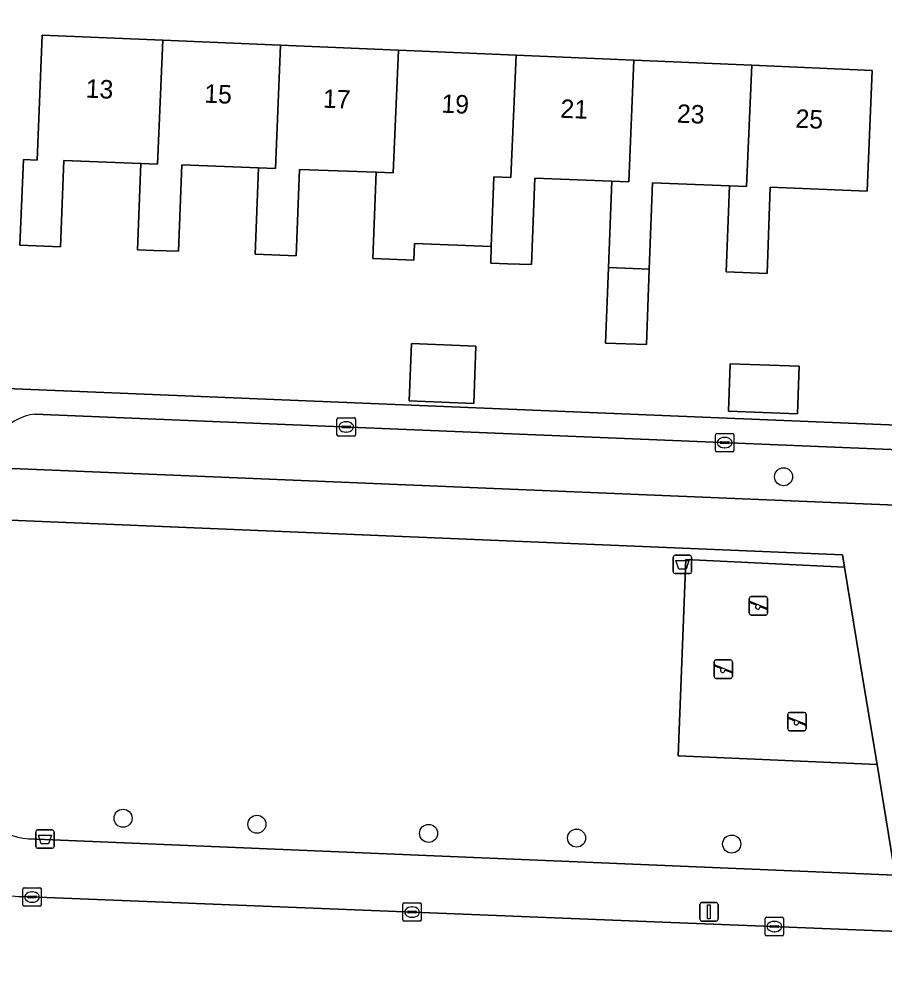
# Model space of a CAD drawing. Extents: x 160077 to 160948, y 386481 to 387498.
# Drawn here: x 160686 to 160732.8, y 386673.6 to 386725.9 of the extents above; entities that cross this region are included whole.
import ezdxf

# ---------------------------------------------------------------- set-up
doc = ezdxf.new("R2010")
doc.units = 0
for name, color, linetype in [('IMGEO_Afvalbak', 7, 'Continuous'), ('IMGEO_Boom', 7, 'Continuous'), ('IMGEO_Erf', 7, 'Continuous'), ('IMGEO_Groenvoorziening', 7, 'Continuous'), ('IMGEO_Hek', 7, 'Continuous'), ('IMGEO_Kolk', 7, 'Continuous'), ('IMGEO_Lichtmast', 7, 'Continuous'), ('IMGEO_Pand', 7, 'Continuous'), ('IMGEO_Pand_nummerreeks', 7, 'Continuous'), ('IMGEO_Rijbaan_lokaal_open', 7, 'Continuous'), ('IMGEO_Speelvoorziening', 7, 'Continuous'), ('IMGEO_Terreindeel_zand', 7, 'Continuous'), ('IMGEO_Voetpad_open', 7, 'Continuous')]:
    doc.layers.add(name, color=color, linetype=linetype)

msp = doc.modelspace()

# ---------------------------------------------------------------- linework, layer by layer
at = {"layer": 'IMGEO_Afvalbak'}
for p, q in [((160721.396, 386695.922), (160721.396, 386696.722)), ((160721.396, 386696.722), (160721.396, 386695.922)), ((160721.496, 386696.822), (160722.286, 386696.822)), ((160722.286, 386696.822), (160721.496, 386696.822)), ((160722.386, 386696.722), (160722.386, 386695.922)), ((160722.386, 386695.922), (160722.386, 386696.722)), ((160722.286, 386695.822), (160721.496, 386695.822)), ((160721.496, 386695.822), (160722.286, 386695.822)), ((160686.962, 386681.937), (160687.752, 386681.937)), ((160687.752, 386681.937), (160686.962, 386681.937)), ((160686.862, 386681.037), (160686.862, 386681.837)), ((160686.862, 386681.837), (160686.862, 386681.037)), ((160687.852, 386681.837), (160687.852, 386681.037)), ((160687.852, 386681.037), (160687.852, 386681.837)), ((160687.752, 386680.937), (160686.962, 386680.937)), ((160686.962, 386680.937), (160687.752, 386680.937))]:
    msp.add_line(p, q, dxfattribs=at)
for points in [[(160721.539, 386696.536), (160722.243, 386696.536), (160722.094, 386696.066), (160721.688, 386696.066), (160721.539, 386696.536)], [(160687.005, 386681.651), (160687.709, 386681.651), (160687.56, 386681.181), (160687.154, 386681.181), (160687.005, 386681.651)]]:
    msp.add_lwpolyline(points, dxfattribs=at)
for centre, start, end in [((160721.496, 386696.722), 90, 180), ((160721.496, 386696.722), 90, 180), ((160722.286, 386696.722), 0, 90), ((160722.286, 386696.722), 360, 90), ((160721.496, 386695.922), 180, 270), ((160721.496, 386695.922), 180, 270), ((160722.286, 386695.922), 270, 0), ((160722.286, 386695.922), 270, 0), ((160686.962, 386681.837), 90, 180), ((160686.962, 386681.837), 90, 180), ((160687.752, 386681.837), 0, 90), ((160687.752, 386681.837), 360, 90), ((160686.962, 386681.037), 180, 270), ((160686.962, 386681.037), 180, 270), ((160687.752, 386681.037), 270, 0), ((160687.752, 386681.037), 270, 0)]:
    msp.add_arc(centre, 0.1, start, end, dxfattribs=at)
at = {"layer": 'IMGEO_Boom'}
for centre in [(160727.372, 386701.071), (160691.59, 386682.567), (160698.84, 386682.242), (160708.142, 386681.745), (160716.158, 386681.487), (160724.56, 386681.168)]:
    msp.add_circle(centre, 0.489, dxfattribs=at)
at = {"layer": 'IMGEO_Erf'}
for points in [[(160733.266, 386727.02), (160685.358, 386729.013), (160684.392, 386705.888), (160736.599, 386703.746)], [(160694.768, 386717.973), (160694.588, 386713.295), (160693.266, 386713.345), (160692.373, 386713.378), (160692.552, 386718.056), (160688.391, 386718.215), (160688.211, 386713.536), (160685.996, 386713.62), (160686.193, 386718.271), (160686.931, 386718.24), (160687.218, 386725.007), (160693.748, 386724.73), (160700.127, 386724.46), (160706.506, 386724.189), (160712.886, 386723.919), (160719.265, 386723.648), (160725.644, 386723.378), (160732.176, 386723.101), (160731.898, 386716.544), (160726.653, 386716.766), (160726.474, 386712.089), (160725.168, 386712.139), (160724.258, 386712.173), (160724.436, 386716.849), (160720.276, 386717.008), (160720.097, 386712.329), (160719.94, 386708.235), (160717.725, 386708.319), (160717.881, 386712.413), (160718.059, 386717.091), (160713.899, 386717.25), (160713.72, 386712.571), (160712.407, 386712.621), (160711.504, 386712.655), (160711.539, 386713.557), (160707.378, 386713.716), (160707.343, 386712.812), (160706.026, 386712.862), (160705.127, 386712.896), (160705.306, 386717.574), (160701.145, 386717.732), (160700.965, 386713.054), (160699.646, 386713.104), (160698.75, 386713.138), (160698.929, 386717.815)], [(160710.702, 386708.159), (160710.584, 386705.05), (160707.094, 386705.184), (160707.213, 386708.292)], [(160728.221, 386707.06), (160728.123, 386704.482), (160724.381, 386704.624), (160724.479, 386707.203)]]:
    msp.add_lwpolyline(points, close=True, dxfattribs=at)
at = {"layer": 'IMGEO_Groenvoorziening'}
for points in [[(160734.065, 386702.512), (160686.805, 386704.475)], [(160684.282, 386702.016), (160684.265, 386701.578), (160734.304, 386699.5), (160737.203, 386679.324)], [(160686.48, 386681.453), (160733.424, 386679.476), (160732.433, 386685.483), (160721.665, 386685.947), (160722.073, 386696.59), (160730.668, 386696.179), (160730.558, 386696.843), (160684.161, 386698.783), (160683.645, 386684.533)]]:
    msp.add_lwpolyline(points, dxfattribs=at)
msp.add_lwpolyline([(160737.203, 386679.324), (160734.304, 386699.5), (160684.265, 386701.578), (160684.161, 386698.783), (160730.558, 386696.843), (160730.668, 386696.179), (160731.672, 386690.1), (160732.433, 386685.483), (160733.424, 386679.476), (160737.065, 386679.326), (160737.134, 386679.324)], close=True, dxfattribs=at)
for centre, radius, start, end in [((160687.245, 386701.5), 3.007, 98.4066, 170.1214), ((160686.607, 386684.415), 2.964, 177.7123, 267.5441)]:
    msp.add_arc(centre, radius, start, end, dxfattribs=at)
at = {"layer": 'IMGEO_Hek'}
msp.add_lwpolyline([(160732.433, 386685.483), (160733.424, 386679.476)], dxfattribs=at)
at = {"layer": 'IMGEO_Kolk'}
for p, q in [((160703.176, 386703.35), (160703.176, 386704.202)), ((160703.251, 386704.276), (160704.103, 386704.276)), ((160703.478, 386703.819), (160703.876, 386703.819)), ((160703.664, 386704.056), (160703.689, 386704.056)), ((160704.177, 386704.202), (160704.177, 386703.35)), ((160703.435, 386703.77), (160703.435, 386703.782)), ((160703.873, 386703.733), (160703.475, 386703.733)), ((160703.687, 386703.496), (160703.662, 386703.496)), ((160703.919, 386703.782), (160703.919, 386703.77)), ((160723.679, 386702.498), (160723.679, 386703.35)), ((160723.754, 386703.424), (160724.606, 386703.424)), ((160724.68, 386703.35), (160724.68, 386702.498)), ((160704.103, 386703.276), (160703.251, 386703.276)), ((160723.938, 386702.918), (160723.938, 386702.93)), ((160724.376, 386702.881), (160723.978, 386702.881)), ((160723.981, 386702.967), (160724.379, 386702.967)), ((160724.167, 386703.204), (160724.192, 386703.204)), ((160724.422, 386702.93), (160724.422, 386702.918)), ((160724.606, 386702.424), (160723.754, 386702.424)), ((160724.19, 386702.644), (160724.165, 386702.644)), ((160686.163, 386677.869), (160686.163, 386678.721)), ((160686.238, 386678.795), (160687.09, 386678.795)), ((160687.164, 386678.721), (160687.164, 386677.869)), ((160686.422, 386678.289), (160686.422, 386678.301)), ((160686.86, 386678.252), (160686.462, 386678.252)), ((160686.465, 386678.338), (160686.863, 386678.338)), ((160686.651, 386678.575), (160686.676, 386678.575)), ((160686.906, 386678.301), (160686.906, 386678.289)), ((160687.09, 386677.795), (160686.238, 386677.795)), ((160686.674, 386678.015), (160686.649, 386678.015)), ((160706.747, 386677.053), (160706.747, 386677.905)), ((160706.822, 386677.979), (160707.674, 386677.979)), ((160707.235, 386677.759), (160707.26, 386677.759)), ((160707.748, 386677.905), (160707.748, 386677.053)), ((160707.006, 386677.473), (160707.006, 386677.485)), ((160707.444, 386677.436), (160707.046, 386677.436)), ((160707.049, 386677.522), (160707.447, 386677.522)), ((160707.258, 386677.199), (160707.233, 386677.199)), ((160707.49, 386677.485), (160707.49, 386677.473)), ((160726.447, 386677.197), (160727.299, 386677.197)), ((160707.674, 386676.979), (160706.822, 386676.979)), ((160726.372, 386676.271), (160726.372, 386677.123)), ((160726.631, 386676.691), (160726.631, 386676.703)), ((160727.069, 386676.654), (160726.671, 386676.654)), ((160726.674, 386676.74), (160727.072, 386676.74)), ((160726.86, 386676.977), (160726.885, 386676.977)), ((160727.115, 386676.703), (160727.115, 386676.691)), ((160727.373, 386677.123), (160727.373, 386676.271)), ((160727.299, 386676.197), (160726.447, 386676.197)), ((160726.883, 386676.417), (160726.858, 386676.417))]:
    msp.add_line(p, q, dxfattribs=at)
for points in [[(160703.176, 386703.35), (160703.176, 386704.202)], [(160703.251, 386704.276), (160704.103, 386704.276)], [(160704.177, 386704.202), (160704.177, 386703.35)], [(160723.679, 386702.498), (160723.679, 386703.35)], [(160723.754, 386703.424), (160724.606, 386703.424)], [(160724.68, 386703.35), (160724.68, 386702.498)], [(160704.103, 386703.276), (160703.251, 386703.276)], [(160724.606, 386702.424), (160723.754, 386702.424)], [(160686.163, 386677.869), (160686.163, 386678.721)], [(160686.238, 386678.795), (160687.09, 386678.795)], [(160687.164, 386678.721), (160687.164, 386677.869)], [(160687.09, 386677.795), (160686.238, 386677.795)], [(160706.747, 386677.053), (160706.747, 386677.905)], [(160706.822, 386677.979), (160707.674, 386677.979)], [(160707.748, 386677.905), (160707.748, 386677.053)], [(160726.447, 386677.197), (160727.299, 386677.197)], [(160707.674, 386676.979), (160706.822, 386676.979)], [(160726.372, 386676.271), (160726.372, 386677.123)], [(160727.373, 386677.123), (160727.373, 386676.271)], [(160727.299, 386676.197), (160726.447, 386676.197)]]:
    msp.add_lwpolyline(points, dxfattribs=at)
for centre, radius, start, end in [((160703.253, 386704.2), 0.0765, 91.552, 178.448), ((160703.253, 386704.2), 0.0765, 91.552, 178.448), ((160703.475, 386703.779), 0.0403, 85.8775, 175.7526), ((160703.88, 386703.781), 0.0386, 1.7309, 96.639), ((160704.101, 386704.2), 0.0765, 1.552, 88.448), ((160704.101, 386704.2), 0.0765, 1.552, 88.448), ((160703.253, 386703.352), 0.0765, 181.552, 268.448), ((160703.253, 386703.352), 0.0765, 181.552, 268.448), ((160703.472, 386703.769), 0.0366, 178.938, 274.7102), ((160703.876, 386703.776), 0.043, 264.8664, 352.4533), ((160704.101, 386703.352), 0.0765, 271.552, 358.448), ((160704.101, 386703.352), 0.0765, 271.552, 358.448), ((160723.756, 386703.348), 0.0765, 91.552, 178.448), ((160723.756, 386703.348), 0.0765, 91.552, 178.448), ((160724.604, 386703.348), 0.0765, 1.552, 88.448), ((160724.604, 386703.348), 0.0765, 1.552, 88.448), ((160723.978, 386702.927), 0.0403, 85.8775, 175.7526), ((160723.975, 386702.917), 0.0366, 178.938, 274.7102), ((160724.379, 386702.924), 0.043, 264.8664, 352.4533), ((160724.383, 386702.929), 0.0386, 1.7309, 96.639), ((160723.756, 386702.5), 0.0765, 181.552, 268.448), ((160723.756, 386702.5), 0.0765, 181.552, 268.448), ((160724.604, 386702.5), 0.0765, 271.552, 358.448), ((160724.604, 386702.5), 0.0765, 271.552, 358.448), ((160686.24, 386678.719), 0.0765, 91.552, 178.448), ((160686.24, 386678.719), 0.0765, 91.552, 178.448), ((160687.088, 386678.719), 0.0765, 1.552, 88.448), ((160687.088, 386678.719), 0.0765, 1.552, 88.448), ((160686.462, 386678.298), 0.0403, 85.8775, 175.7526), ((160686.459, 386678.288), 0.0366, 178.938, 274.7102), ((160686.863, 386678.295), 0.043, 264.8664, 352.4533), ((160686.867, 386678.3), 0.0386, 1.7309, 96.639), ((160686.24, 386677.871), 0.0765, 181.552, 268.448), ((160686.24, 386677.871), 0.0765, 181.552, 268.448), ((160687.088, 386677.871), 0.0765, 271.552, 358.448), ((160687.088, 386677.871), 0.0765, 271.552, 358.448), ((160706.824, 386677.903), 0.0765, 91.552, 178.448), ((160706.824, 386677.903), 0.0765, 91.552, 178.448), ((160707.672, 386677.903), 0.0765, 1.552, 88.448), ((160707.672, 386677.903), 0.0765, 1.552, 88.448), ((160707.046, 386677.482), 0.0403, 85.8775, 175.7526), ((160707.043, 386677.472), 0.0366, 178.938, 274.7102), ((160707.447, 386677.479), 0.043, 264.8664, 352.4533), ((160707.451, 386677.484), 0.0386, 1.7309, 96.639), ((160726.449, 386677.121), 0.0765, 91.552, 178.448), ((160726.449, 386677.121), 0.0765, 91.552, 178.448), ((160727.297, 386677.121), 0.0765, 1.552, 88.448), ((160727.297, 386677.121), 0.0765, 1.552, 88.448), ((160706.824, 386677.055), 0.0765, 181.552, 268.448), ((160706.824, 386677.055), 0.0765, 181.552, 268.448), ((160707.672, 386677.055), 0.0765, 271.552, 358.448), ((160707.672, 386677.055), 0.0765, 271.552, 358.448), ((160726.671, 386676.7), 0.0403, 85.8775, 175.7526), ((160726.668, 386676.69), 0.0366, 178.938, 274.7102), ((160727.072, 386676.697), 0.043, 264.8664, 352.4533), ((160727.076, 386676.702), 0.0386, 1.7309, 96.639), ((160726.449, 386676.273), 0.0765, 181.552, 268.448), ((160726.449, 386676.273), 0.0765, 181.552, 268.448), ((160727.297, 386676.273), 0.0765, 271.552, 358.448), ((160727.297, 386676.273), 0.0765, 271.552, 358.448)]:
    msp.add_arc(centre, radius, start, end, dxfattribs=at)
for centre, major_axis, ratio, start_param, end_param in [((160703.663, 386703.776), (-0.387, 0.002), 0.722429, 4.712389, 7.853982), ((160703.688, 386703.776), (-0.39, 0.002), 0.717154, 1.570796, 4.712389), ((160724.166, 386702.924), (-0.387, 0.002), 0.722429, 4.712389, 7.853982), ((160724.191, 386702.924), (-0.39, 0.002), 0.717154, 1.570796, 4.712389), ((160686.65, 386678.295), (-0.387, 0.002), 0.722429, 4.712389, 7.853982), ((160686.675, 386678.295), (-0.39, 0.002), 0.717154, 1.570796, 4.712389), ((160707.234, 386677.479), (-0.387, 0.002), 0.722429, 4.712389, 7.853982), ((160707.259, 386677.479), (-0.39, 0.002), 0.717154, 1.570796, 4.712389), ((160726.859, 386676.697), (-0.387, 0.002), 0.722429, 4.712389, 7.853982), ((160726.884, 386676.697), (-0.39, 0.002), 0.717154, 1.570796, 4.712389)]:
    msp.add_ellipse(centre, major_axis=major_axis, ratio=ratio, start_param=start_param, end_param=end_param, dxfattribs=at)
at = {"layer": 'IMGEO_Lichtmast'}
for p, q in [((160722.832, 386677.095), (160722.832, 386677.895)), ((160722.832, 386677.895), (160722.832, 386677.095)), ((160722.932, 386677.995), (160723.722, 386677.995)), ((160723.722, 386677.995), (160722.932, 386677.995)), ((160723.822, 386677.895), (160723.822, 386677.095)), ((160723.822, 386677.095), (160723.822, 386677.895)), ((160723.722, 386676.995), (160722.932, 386676.995)), ((160722.932, 386676.995), (160723.722, 386676.995))]:
    msp.add_line(p, q, dxfattribs=at)
msp.add_lwpolyline([(160723.252, 386677.87), (160723.402, 386677.87), (160723.402, 386677.12), (160723.252, 386677.12), (160723.252, 386677.87)], dxfattribs=at)
for centre, start, end in [((160722.932, 386677.895), 90, 180), ((160722.932, 386677.895), 90, 180), ((160723.722, 386677.895), 0, 90), ((160723.722, 386677.895), 360, 90), ((160722.932, 386677.095), 180, 270), ((160722.932, 386677.095), 180, 270), ((160723.722, 386677.095), 270, 0), ((160723.722, 386677.095), 270, 0)]:
    msp.add_arc(centre, 0.1, start, end, dxfattribs=at)
at = {"layer": 'IMGEO_Pand'}
for points in [[(160692.552, 386718.056), (160693.464, 386718.02), (160693.748, 386724.73), (160687.218, 386725.007), (160686.931, 386718.24), (160686.193, 386718.271), (160685.996, 386713.62), (160688.211, 386713.536), (160688.391, 386718.215)], [(160693.266, 386713.345), (160694.588, 386713.295), (160694.768, 386717.973), (160698.929, 386717.815), (160699.844, 386717.779), (160700.127, 386724.46), (160693.748, 386724.73), (160693.464, 386718.02), (160692.552, 386718.056), (160692.373, 386713.378)], [(160705.306, 386717.574), (160706.224, 386717.538), (160706.506, 386724.189), (160700.127, 386724.46), (160699.844, 386717.779), (160698.929, 386717.815), (160698.75, 386713.138), (160699.646, 386713.104), (160700.965, 386713.054), (160701.145, 386717.732)], [(160712.886, 386723.919), (160706.506, 386724.189), (160706.224, 386717.538), (160705.306, 386717.574), (160705.127, 386712.896), (160706.026, 386712.862), (160707.343, 386712.812), (160707.378, 386713.716), (160711.539, 386713.557), (160711.683, 386717.333), (160712.605, 386717.297)], [(160719.265, 386723.648), (160712.886, 386723.919), (160712.605, 386717.297), (160711.683, 386717.333), (160711.539, 386713.557), (160711.504, 386712.655), (160712.407, 386712.621), (160713.72, 386712.571), (160713.899, 386717.25), (160718.059, 386717.091), (160718.986, 386717.055)], [(160725.644, 386723.378), (160719.265, 386723.648), (160718.986, 386717.055), (160718.059, 386717.091), (160717.881, 386712.413), (160720.097, 386712.329), (160720.276, 386717.008), (160724.436, 386716.849), (160725.366, 386716.813)], [(160725.168, 386712.139), (160726.474, 386712.089), (160726.653, 386716.766), (160731.898, 386716.544), (160732.176, 386723.101), (160725.644, 386723.378), (160725.366, 386716.813), (160724.436, 386716.849), (160724.258, 386712.173)], [(160720.097, 386712.329), (160717.881, 386712.413), (160717.725, 386708.319), (160719.94, 386708.235)], [(160710.702, 386708.159), (160707.213, 386708.292), (160707.094, 386705.184), (160710.584, 386705.05)], [(160728.221, 386707.06), (160724.479, 386707.203), (160724.381, 386704.624), (160728.123, 386704.482)]]:
    msp.add_lwpolyline(points, close=True, dxfattribs=at)
at = {"layer": 'IMGEO_Rijbaan_lokaal_open'}
msp.add_lwpolyline([(160803.822, 386673.597), (160794.267, 386673.984), (160770.595, 386674.871), (160745.835, 386675.932), (160721.282, 386676.922), (160686.102, 386678.316)], dxfattribs=at)
msp.add_arc((160686.336, 386684.134), 5.823, 239.7917, 267.701, dxfattribs=at)
at = {"layer": 'IMGEO_Speelvoorziening'}
for p, q in [((160725.512, 386693.68), (160725.512, 386694.48)), ((160725.512, 386694.48), (160725.512, 386693.68)), ((160725.612, 386694.58), (160726.402, 386694.58)), ((160726.402, 386694.58), (160725.612, 386694.58)), ((160726.502, 386694.48), (160726.502, 386693.68)), ((160726.502, 386693.68), (160726.502, 386694.48)), ((160725.895, 386694.108), (160725.556, 386694.245)), ((160725.581, 386694.305), (160726.457, 386693.952)), ((160726.433, 386693.892), (160726.093, 386694.029)), ((160726.402, 386693.58), (160725.612, 386693.58)), ((160725.612, 386693.58), (160726.402, 386693.58)), ((160723.606, 386690.245), (160723.606, 386691.045)), ((160723.606, 386691.045), (160723.606, 386690.245)), ((160723.989, 386690.673), (160723.65, 386690.81)), ((160723.675, 386690.87), (160724.551, 386690.517)), ((160723.706, 386691.145), (160724.496, 386691.145)), ((160724.496, 386691.145), (160723.706, 386691.145)), ((160724.596, 386691.045), (160724.596, 386690.245)), ((160724.596, 386690.245), (160724.596, 386691.045)), ((160724.527, 386690.457), (160724.187, 386690.594)), ((160724.496, 386690.145), (160723.706, 386690.145)), ((160723.706, 386690.145), (160724.496, 386690.145)), ((160727.598, 386687.404), (160727.598, 386688.204)), ((160727.598, 386688.204), (160727.598, 386687.404)), ((160727.698, 386688.304), (160728.488, 386688.304)), ((160728.488, 386688.304), (160727.698, 386688.304)), ((160728.588, 386688.204), (160728.588, 386687.404)), ((160728.588, 386687.404), (160728.588, 386688.204)), ((160727.981, 386687.832), (160727.642, 386687.969)), ((160727.667, 386688.029), (160728.543, 386687.676)), ((160728.519, 386687.616), (160728.179, 386687.753)), ((160728.488, 386687.304), (160727.698, 386687.304)), ((160727.698, 386687.304), (160728.488, 386687.304))]:
    msp.add_line(p, q, dxfattribs=at)
for centre, radius, start, end in [((160725.612, 386694.48), 0.1, 90, 180), ((160725.612, 386694.48), 0.1, 90, 180), ((160726.402, 386694.48), 0.1, 0, 90), ((160726.402, 386694.48), 0.1, 360, 90), ((160725.569, 386694.275), 0.0327, 68.078, 248.078), ((160725.974, 386694.018), 0.12, 130.9928, 5.1632), ((160726.445, 386693.922), 0.0327, 248.078, 68.078), ((160725.612, 386693.68), 0.1, 180, 270), ((160725.612, 386693.68), 0.1, 180, 270), ((160726.402, 386693.68), 0.1, 270, 0), ((160726.402, 386693.68), 0.1, 270, 0), ((160723.706, 386691.045), 0.1, 90, 180), ((160723.706, 386691.045), 0.1, 90, 180), ((160723.663, 386690.84), 0.0327, 68.078, 248.078), ((160724.496, 386691.045), 0.1, 0, 90), ((160724.496, 386691.045), 0.1, 360, 90), ((160723.706, 386690.245), 0.1, 180, 270), ((160723.706, 386690.245), 0.1, 180, 270), ((160724.068, 386690.583), 0.12, 130.9928, 5.1632), ((160724.496, 386690.245), 0.1, 270, 0), ((160724.496, 386690.245), 0.1, 270, 0), ((160724.539, 386690.487), 0.0327, 248.078, 68.078), ((160727.698, 386688.204), 0.1, 90, 180), ((160727.698, 386688.204), 0.1, 90, 180), ((160728.488, 386688.204), 0.1, 0, 90), ((160728.488, 386688.204), 0.1, 360, 90), ((160727.655, 386687.999), 0.0327, 68.078, 248.078), ((160728.06, 386687.742), 0.12, 130.9928, 5.1632), ((160728.531, 386687.646), 0.0327, 248.078, 68.078), ((160727.698, 386687.404), 0.1, 180, 270), ((160727.698, 386687.404), 0.1, 180, 270), ((160728.488, 386687.404), 0.1, 270, 0), ((160728.488, 386687.404), 0.1, 270, 0)]:
    msp.add_arc(centre, radius, start, end, dxfattribs=at)
at = {"layer": 'IMGEO_Terreindeel_zand'}
msp.add_lwpolyline([(160730.668, 386696.179), (160722.073, 386696.59), (160721.665, 386685.947), (160732.433, 386685.483), (160731.672, 386690.1)], close=True, dxfattribs=at)
at = {"layer": 'IMGEO_Voetpad_open'}
for points in [[(160737.332, 386699.516), (160737.353, 386699.582), (160736.599, 386703.746), (160684.392, 386705.888)], [(160686.805, 386704.475), (160734.065, 386702.512)], [(160733.424, 386679.476), (160686.48, 386681.453)], [(160686.102, 386678.316), (160721.282, 386676.922), (160745.835, 386675.932), (160770.595, 386674.871), (160794.267, 386673.984), (160803.822, 386673.597)]]:
    msp.add_lwpolyline(points, dxfattribs=at)
for centre, radius, start, end in [((160687.245, 386701.5), 3.007, 98.4066, 170.1214), ((160686.607, 386684.415), 2.964, 177.7123, 267.5441), ((160686.336, 386684.134), 5.823, 239.7917, 267.701)]:
    msp.add_arc(centre, radius, start, end, dxfattribs=at)

# ---------------------------------------------------------------- texts
at = {"layer": 'IMGEO_Pand_nummerreeks'}
for s, rotation, p in [('13', 357.5724, (160689.555, 386721.624)), ('15', 357.5724, (160695.978, 386721.352)), ('17', 357.5724, (160702.401, 386721.08)), ('19', 357.5707, (160708.823, 386720.809)), ('21', 357.5707, (160715.268, 386720.535)), ('23', 357.5707, (160721.578, 386720.268)), ('25', 357.5724, (160728.001, 386719.995))]:
    msp.add_text(s, height=1, rotation=rotation, dxfattribs=at).set_placement(p)

doc.saveas('drawing.dxf')
